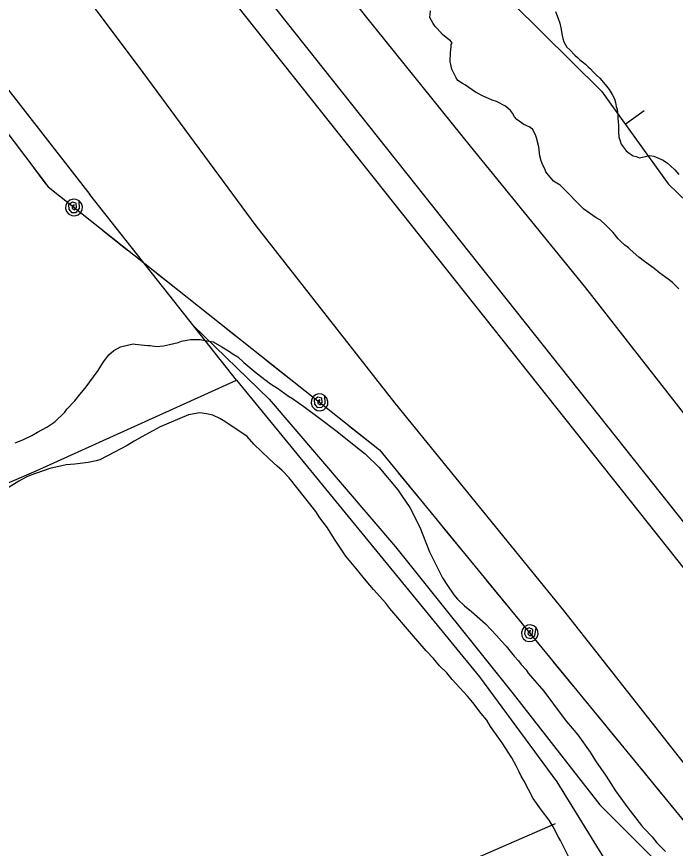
# Model space of a CAD drawing. Extents: x 3187622 to 3225504, y 800805 to 826213.
# Drawn here: x 3203301 to 3204002, y 809710 to 810596 of the extents above; entities that cross this region are included whole.
import ezdxf

# ---------------------------------------------------------------- set-up
doc = ezdxf.new("R2010")
doc.units = 0
for name, color, linetype in [('V-BORW-LINE', 7, 'Continuous'), ('V-LEVE-TOET', 7, 'Continuous'), ('V-ROAD-CNTR', 7, 'Continuous'), ('V-SITE-VEGE', 7, 'Continuous'), ('V-SURV-LINE', 7, 'Continuous'), ('V-TOPO-SHOR', 7, 'Continuous'), ('V-UTIL-LINE', 7, 'Continuous')]:
    doc.layers.add(name, color=color, linetype=linetype)

msp = doc.modelspace()

# ---------------------------------------------------------------- linework, layer by layer
at = {"layer": 'V-BORW-LINE'}
msp.add_line((3203948.87, 810480.94), (3203969.14, 810495.57), dxfattribs=at)
msp.add_lwpolyline([(3203828.53, 810610.17), (3203923.52, 810516.08), (3203994.73, 810417.38), (3204066.93, 810347.7), (3204134.76, 810238.95), (3204199.26, 810167.26), (3204274.42, 810089.82), (3204329.13, 810018.1), (3204386.55, 809949.31), (3204447.29, 809875.07)], dxfattribs=at)
at = {"layer": 'V-LEVE-TOET'}
for points in [[(3204437.99, 809645.59), (3204331.06, 809780.7), (3204223.65, 809909.57), (3204107.92, 810046.11), (3204012.54, 810171.68), (3203907, 810306.79), (3203783.93, 810457.5), (3203673.54, 810594.72), (3203550.02, 810751.69)], [(3203299.1, 810717.91), (3203435.02, 810536.08), (3203555.49, 810372.63), (3203703.66, 810183.8), (3203883.2, 809963.08), (3204040.58, 809762.85), (3204136.72, 809650.26), (3204236.53, 809531.17), (3204373.22, 809367.64), (3204510.14, 809202.5), (3204637.15, 809051.07), (3204773.85, 808887.78), (3204803.84, 808858.45), (3204837.77, 808827.01), (3204886.75, 808794.58), (3204948.47, 808758.39), (3205022.89, 808714.95)]]:
    msp.add_lwpolyline(points, dxfattribs=at)
at = {"layer": 'V-ROAD-CNTR'}
msp.add_lwpolyline([(3202020.91, 808914.43), (3202071.66, 808944.39), (3202530.75, 809144.7), (3203120.55, 809407.68), (3203874.82, 809735.95)], dxfattribs=at)
at = {"layer": 'V-SITE-VEGE'}
for points in [[(3204005.94, 810305.5), (3203999.18, 810312.32), (3203994.67, 810315.96), (3203985.65, 810322.33), (3203979.79, 810327.34), (3203969.41, 810334.63), (3203963.54, 810339.18), (3203954.07, 810347.37), (3203952.27, 810349.19), (3203948.66, 810351.92), (3203944.15, 810356.02), (3203941.45, 810358.74), (3203936.05, 810365.56), (3203927.94, 810373.74), (3203922.52, 810378.74), (3203918.01, 810381.03), (3203904.93, 810390.59), (3203879.69, 810416.06), (3203872.46, 810420.16), (3203865.71, 810428.34), (3203864.36, 810430.16), (3203863.47, 810432.42), (3203860.33, 810439.23), (3203859.44, 810441.95), (3203858.1, 810447.38), (3203856.79, 810456.9), (3203854.56, 810466.41), (3203853.67, 810468.68), (3203851.88, 810472.31), (3203850.08, 810475.48), (3203846.47, 810478.22), (3203841.05, 810480.5), (3203833.38, 810485.97), (3203831.13, 810488.7), (3203828.88, 810492.78), (3203826.63, 810495.51), (3203821.22, 810500.06), (3203811.73, 810505.08), (3203807.21, 810506.46), (3203803.15, 810508.29), (3203798.18, 810510.57), (3203789.6, 810515.14), (3203782.38, 810520.15), (3203778.77, 810522.43), (3203775.61, 810524.25), (3203770.64, 810527.44), (3203768.84, 810530.17), (3203764.36, 810539.69), (3203762.59, 810547.85), (3203762.62, 810556.9), (3203763.56, 810563.23), (3203763.57, 810565.95), (3203764.48, 810567.75), (3203762.68, 810569.57), (3203759.98, 810571.85), (3203754.11, 810576.4), (3203748.71, 810582.77), (3203746.46, 810585.04), (3203744.21, 810588.22), (3203740.61, 810594.57), (3203741.55, 810601.81)], [(3203874.75, 810600.84), (3203877.5, 810593.65), (3203879.1, 810588.54), (3203880.46, 810583.67), (3203881.82, 810575.55), (3203882.5, 810572.3), (3203883.64, 810568.82), (3203885.25, 810565.57)], [(3203885.25, 810565.57), (3203886.86, 810563.02), (3203889.86, 810560.22), (3203895.17, 810554.64), (3203897.94, 810552.07), (3203900.7, 810549.51), (3203903.24, 810547.42), (3203906.48, 810544.85), (3203909.48, 810542.06), (3203911.79, 810539.96), (3203914.78, 810536.7), (3203918.25, 810533.21), (3203921.71, 810529.95), (3203925.62, 810525.3), (3203928.85, 810521.58), (3203931.85, 810517.86), (3203935.07, 810512.75), (3203937.37, 810507.87), (3203938.51, 810504.15), (3203939.42, 810499.75), (3203940.33, 810496.73), (3203941.23, 810490.47), (3203941.21, 810487.46), (3203941.43, 810483.29), (3203941.64, 810480.04), (3203941.62, 810473.32), (3203942.28, 810467.06), (3203943.42, 810463.11), (3203944.57, 810459.64), (3203949.87, 810452.66), (3203953.1, 810450.09), (3203957.49, 810447.29), (3203960.5, 810446.36), (3203964.2, 810444.95), (3203971.85, 810447), (3203974.87, 810447.45), (3203979.5, 810446.97), (3203989.22, 810442.75), (3203993.84, 810439.48), (3203997.3, 810436.69), (3204001.68, 810432.27), (3204006.06, 810427.38)], [(3203299.13, 810141.56), (3203307.05, 810144.6), (3203316.74, 810149.39), (3203322.91, 810152.88), (3203332.6, 810158.11), (3203341.41, 810163.79), (3203352.01, 810174.28), (3203354.21, 810177.35), (3203362.6, 810186.1), (3203367.91, 810193.11), (3203373.65, 810199.67), (3203387.36, 810218.51), (3203393.11, 810227.71), (3203398.86, 810235.16), (3203404.15, 810239.97), (3203411.2, 810243.89), (3203424.84, 810246.91), (3203427.03, 810246.46), (3203433.18, 810245.99), (3203440.21, 810245.08), (3203442.85, 810245.07), (3203449.43, 810244.16), (3203456.91, 810245.01), (3203463.51, 810246.3), (3203472.74, 810248.45), (3203476.27, 810249.75), (3203485.94, 810251.47), (3203496.05, 810251.42), (3203503.07, 810250.07), (3203510.1, 810249.16), (3203519.31, 810243.85), (3203527.19, 810238.98), (3203530.26, 810236.77), (3203536.4, 810233.23), (3203542.52, 810227.05), (3203555.66, 810216), (3203570.98, 810204.51), (3203578.43, 810199.64), (3203590.26, 810191.24), (3203594.64, 810188.58), (3203606.47, 810180.18), (3203623.11, 810167.8), (3203641.95, 810153.66), (3203662.09, 810137.75), (3203671.72, 810129.79), (3203686.6, 810115.67), (3203706.71, 810091.41), (3203711.08, 810085.23), (3203719.37, 810072.45), (3203730.26, 810051.75), (3203740.25, 810025.34), (3203754.19, 809997.59), (3203759.43, 809989.66), (3203766.41, 809979.52), (3203770.35, 809975.11), (3203777.79, 809968.05), (3203785.23, 809961.86), (3203800.11, 809948.61), (3203806.24, 809942.43), (3203811.92, 809936.25), (3203817.17, 809930.08), (3203821.98, 809924.78), (3203830.72, 809914.2), (3203835.09, 809909.34), (3203838.15, 809905.37), (3203843.4, 809899.64), (3203845.58, 809896.11), (3203862.2, 809877.14), (3203881.85, 809850.69), (3203886.22, 809844.51), (3203898.46, 809830.4), (3203911.56, 809811.89), (3203917.23, 809802.63), (3203928.59, 809786.32), (3203938.62, 809770.9), (3203951.73, 809752.82)], [(3203818, 809821.97), (3203805.34, 809839.17), (3203801.42, 809846.21), (3203795.29, 809853.27), (3203786.56, 809864.74), (3203780.88, 809871.79), (3203764.69, 809889.44), (3203759.01, 809896.5), (3203751.14, 809904), (3203744.58, 809911.94), (3203736.71, 809919.89), (3203721.41, 809937.97), (3203698.23, 809964.88), (3203693.87, 809970.62), (3203680.75, 809985.18), (3203672.88, 809994.44), (3203661.95, 810008.11), (3203651.46, 810020.9), (3203639.24, 810038.97), (3203631.82, 810050.87), (3203623.52, 810061.46), (3203619.16, 810068.51), (3203613.91, 810075.12), (3203599.06, 810094.08), (3203590.75, 810104.23), (3203583.32, 810112.17), (3203578.06, 810116.59), (3203569.75, 810124.54), (3203553.12, 810139.99), (3203546.12, 810148.37), (3203537.36, 810154.12), (3203520.71, 810165.18), (3203517.21, 810167.4), (3203509.75, 810170.95), (3203502.73, 810172.29), (3203495.7, 810173.64), (3203483.83, 810171.5), (3203453.45, 810158.45), (3203434.06, 810147.99), (3203425.7, 810143.19), (3203418.2, 810138.83), (3203404.99, 810131.42), (3203389.13, 810123.58), (3203385.17, 810122.28), (3203376.81, 810120.56), (3203362.74, 810118.87), (3203353.51, 810118.03), (3203335.92, 810114.15), (3203314.79, 810106.78), (3203310.83, 810105.03), (3203302.9, 810100.68), (3203289.68, 810092.39)], [(3203890.83, 809695.96), (3203879.94, 809717.98), (3203877.76, 809721.51), (3203872.1, 809732.52), (3203867.73, 809739.57), (3203859.87, 809750.15), (3203850.7, 809762.5), (3203841.11, 809781), (3203838.06, 809786.29), (3203835.89, 809791.13), (3203832.84, 809797.3), (3203828.04, 809806.11), (3203818, 809821.97)], [(3203951.73, 809752.82), (3203966.15, 809733.86), (3203969.21, 809730.77), (3203977.52, 809721.94), (3203982.76, 809715.33), (3203991.95, 809706.06)]]:
    msp.add_lwpolyline(points, dxfattribs=at)
at = {"layer": 'V-SURV-LINE'}
for points in [[(3203413.28, 810809.76), (3204794.75, 809070.13)], [(3204771.24, 809051.49), (3203389.77, 810791.12)]]:
    msp.add_lwpolyline(points, dxfattribs=at)
at = {"layer": 'V-TOPO-SHOR'}
msp.add_line((3203534.68, 810208.14), (3203378.67, 810405.95), dxfattribs=at)
for points in [[(3203157.7, 810548), (3203237.79, 810586.13), (3203378.67, 810405.95)], [(3203488.97, 810266.09), (3203569.71, 810187.86), (3203704.19, 810030.8), (3203829.39, 809873.97), (3203922.01, 809755.76), (3204066.6, 809611.48), (3204092.1, 809576.24), (3204101.09, 809557.26), (3204190.65, 809414.4), (3204306.94, 809249.92), (3204337.74, 809209.14), (3204372.3, 809170.7), (3204386.04, 809154.46), (3204478.65, 809035.27), (3204493.36, 809014.88), (3204516.7, 808982.81), (3204542.82, 808954.88), (3204549.68, 808944.59), (3204627.64, 808858.41), (3204647.27, 808835.83), (3204666.51, 808813.25), (3204681.25, 808799.18), (3204700.31, 808780.74), (3204765.6, 808730.73)], [(3202954.82, 809953.96), (3203321.54, 810111.6), (3203534.68, 810208.14)], [(3203534.68, 810208.14), (3203793.75, 809892.08), (3203876.14, 809780.23), (3203925.71, 809699.9)]]:
    msp.add_lwpolyline(points, dxfattribs=at)
at = {"layer": 'V-UTIL-LINE'}
for points in [[(3199923.05, 813594.49), (3200640.01, 812717.79), (3202006.06, 811098.72), (3203128.65, 810686.06), (3203334.13, 810414.07), (3203687.08, 810134.04), (3205008.03, 808523.12), (3206196.96, 808326.53), (3208534.47, 807926.94), (3209217.68, 808075.2), (3210991.35, 807487.65), (3211714.81, 807276.32), (3211555.07, 806654.47), (3211454.57, 806207.44)], [(3203311.32, 810444.27), (3203331.81, 810417.14)], [(3203361.68, 810392.21), (3203361.87, 810395.09), (3203359.88, 810393.88), (3203359.77, 810391.14), (3203362.25, 810389.58), (3203364.48, 810392.14), (3203364.06, 810396.81), (3203359.92, 810397.83), (3203355.99, 810394.96), (3203356.29, 810390.39), (3203359.1, 810386.92), (3203363.92, 810387.01), (3203367.59, 810391.12), (3203367.27, 810399.27), (3203364.15, 810400.87), (3203360.65, 810401.16), (3203357.31, 810400.08), (3203354.63, 810397.81), (3203353.02, 810394.69), (3203352.74, 810391.19), (3203353.81, 810387.84), (3203356.08, 810385.17), (3203359.21, 810383.56), (3203362.71, 810383.27), (3203366.05, 810384.35), (3203368.73, 810386.62), (3203370.33, 810389.74), (3203370.62, 810393.24), (3203369.54, 810396.59), (3203367.27, 810399.27)], [(3203392.22, 810367.98), (3203418.86, 810346.85)], [(3203450.19, 810321.99), (3203476.83, 810300.86)], [(3203508.16, 810275.99), (3203534.79, 810254.86)], [(3203566.13, 810230), (3203592.77, 810208.87)], [(3203623.33, 810184.62), (3203623.51, 810187.49), (3203621.52, 810186.28), (3203621.42, 810183.54), (3203623.9, 810181.99), (3203626.13, 810184.54), (3203625.71, 810189.21), (3203621.56, 810190.23), (3203617.64, 810187.36), (3203617.93, 810182.79), (3203620.75, 810179.32), (3203625.57, 810179.42), (3203629.24, 810183.52), (3203628.92, 810191.67), (3203625.8, 810193.28), (3203622.3, 810193.56), (3203618.95, 810192.49), (3203616.28, 810190.21), (3203614.67, 810187.09), (3203614.39, 810183.59), (3203615.46, 810180.25), (3203617.73, 810177.57), (3203620.86, 810175.97), (3203624.36, 810175.68), (3203627.7, 810176.75), (3203630.38, 810179.03), (3203631.98, 810182.15), (3203632.27, 810185.65), (3203631.19, 810188.99), (3203628.92, 810191.67)], [(3203653.87, 810160.39), (3203680.5, 810139.26)], [(3203707.12, 810109.6), (3203728.68, 810083.31)], [(3203754.04, 810052.38), (3203775.6, 810026.09)], [(3203800.96, 809995.16), (3203822.52, 809968.86)], [(3203847.26, 809938.7), (3203848.05, 809941.46), (3203845.85, 809940.71), (3203845.16, 809938.05), (3203847.26, 809936), (3203849.98, 809938.03), (3203850.56, 809942.68), (3203846.73, 809944.56), (3203842.28, 809942.58), (3203841.6, 809938.06), (3203843.62, 809934.07), (3203848.35, 809933.14), (3203852.81, 809936.37), (3203854.22, 809944.41), (3203851.5, 809946.63), (3203848.15, 809947.65), (3203844.65, 809947.31), (3203841.55, 809945.66), (3203839.32, 809942.94), (3203838.3, 809939.58), (3203838.65, 809936.09), (3203840.3, 809932.99), (3203843.01, 809930.76), (3203846.37, 809929.74), (3203849.87, 809930.08), (3203852.97, 809931.74), (3203855.2, 809934.45), (3203856.21, 809937.81), (3203855.87, 809941.31), (3203854.22, 809944.41)], [(3203871.98, 809908.55), (3203893.54, 809882.26)], [(3203918.9, 809851.33), (3203940.46, 809825.04)], [(3203965.83, 809794.11), (3203987.39, 809767.82)]]:
    msp.add_lwpolyline(points, dxfattribs=at)

doc.saveas('drawing.dxf')
